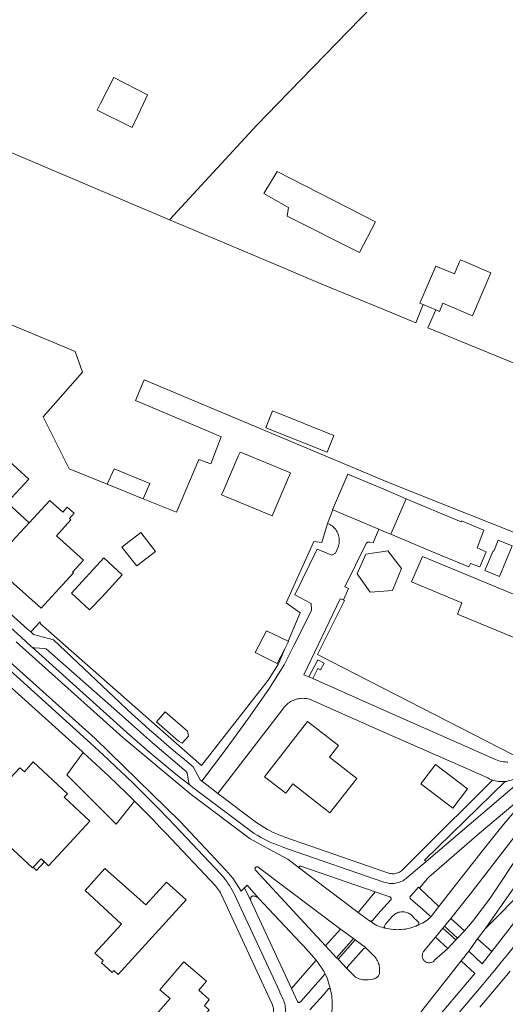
# Model space of a CAD drawing. Header units: metres. Extents: x 89888 to 94270, y 464165 to 468904.
# Tile 331 of 369: x 93409 to 93530, y 466816 to 467060. Entities that reach past the tile are written whole.
import ezdxf

# ---------------------------------------------------------------- set-up
doc = ezdxf.new("R2010")
doc.units = ezdxf.units.M
for name, color, linetype, lineweight in [('B_BEBOUWINGSGRENS_0', 251, 'CONTINUOUS', 13), ('B_LUIFEL_1', 251, 'CONTINUOUS', 13), ('B_TUSSENMUUR_0', 251, 'CONTINUOUS', 13), ('G_GRENS_ALGEMEEN_0', 251, 'CONTINUOUS', 13), ('G_GRENS_ALGEMEEN_1', 251, 'CONTINUOUS', 13), ('T_HAAG_LIJN_0', 251, 'CONTINUOUS', 13), ('T_HEK_LIJN_0', 251, 'CONTINUOUS', 13), ('T_WALBESCHERMING_0', 251, 'CONTINUOUS', 13), ('V_WEGGRENS_0', 251, 'CONTINUOUS', 13)]:
    doc.layers.add(name, color=color, linetype=linetype, lineweight=lineweight)

# ---------------------------------------------------------------- blocks, each defined once
blk = doc.blocks.new('OGT_BLOK1_ACAD_1_FMEBLOCK11')
at = {"layer": 'B_BEBOUWINGSGRENS_0'}
blk.add_line((-2.55, 3.23), (-5.83, -3.23), dxfattribs=at)
blk.add_lwpolyline([(4.82, -3.23), (5.83, -1.08), (-2.55, 3.23)], dxfattribs=at)

msp = doc.modelspace()

# ---------------------------------------------------------------- linework, layer by layer
at = {"layer": 'B_BEBOUWINGSGRENS_0'}
for p, q in [((93512.86, 466988.27), (93509.76, 466989.58)), ((93498.73, 466933.7), (93487.31, 466938.49)), ((93500, 466928.17), (93495.46, 466927.52)), ((93543.21, 466912.94), (93509.54, 466926.96))]:
    msp.add_line(p, q, dxfattribs=at)
for points in [[(93429.56, 467039.53), (93428.72, 467037.87), (93437.4, 467033.58), (93440.21, 467039.53)], [(93470.16, 467017.16), (93476.27, 467013.67), (93475.98, 467011.55), (93493.9, 467002.49), (93497.91, 467010.12), (93473.43, 467022.68), (93470.16, 467017.16)], [(93509.76, 466989.58), (93508.94, 466989.93), (93512.86, 466999.15), (93517.51, 466997.17), (93518.71, 467000), (93519, 467000.67), (93520.57, 467000)], [(93520.57, 467000), (93526.57, 466997.45), (93522.04, 466986.78), (93514.67, 466989.92), (93513.8, 466987.87), (93512.86, 466988.27)], [(93465.34, 466952.45), (93464.25, 466952.9), (93463.8, 466951.86), (93460.17, 466943.47), (93459.66, 466942.29), (93472.18, 466937.02), (93476.79, 466947.7), (93475.76, 466948.13), (93465.34, 466952.45)], [(93411.82, 466935.33), (93406.38, 466940.38), (93411.7, 466946.17), (93405.94, 466951.43)], [(93431.19, 466944.9), (93432.91, 466948.72), (93441.8, 466945.06), (93440.15, 466941.3)], [(93487.31, 466938.49), (93487.21, 466938.53), (93491.03, 466947.43), (93500, 466943.63), (93505.5, 466941.3)], [(93440.15, 466941.3), (93440.12, 466941.22), (93431.19, 466944.9)], [(93422.18, 466936.05), (93421.85, 466936.35), (93423.03, 466937.69), (93421.24, 466939.17), (93420.15, 466937.94), (93416.98, 466940.88), (93411.82, 466935.33)], [(93505.5, 466941.3), (93508.24, 466940.14), (93515.78, 466936.94), (93519.19, 466935.5), (93519.26, 466935.76), (93524.84, 466933.49), (93523.16, 466929.04), (93525.4, 466928.1), (93523.84, 466924.36), (93521.53, 466925.19), (93521.12, 466924.31), (93512.09, 466928.1), (93504.6, 466931.24), (93501.71, 466932.45)], [(93404.16, 466927.21), (93402.3, 466925.18), (93402.49, 466925.01), (93407.94, 466920.2), (93414.81, 466914.1), (93422.82, 466922.82), (93422.61, 466923.01), (93425.34, 466926.01), (93418.59, 466932.03), (93422.18, 466936.05)], [(93501.71, 466932.45), (93500, 466933.16), (93498.73, 466933.7)], [(93525.11, 466923.45), (93528.71, 466921.96), (93531.86, 466929.56), (93528.42, 466930.98)], [(93528.42, 466930.98), (93527.29, 466928.26), (93527.12, 466928.33), (93525.11, 466923.45)], [(93495.46, 466927.52), (93493.35, 466922.57), (93496.59, 466918.08), (93500, 466918.3), (93502.1, 466918.44), (93504.38, 466923.94), (93500.95, 466928.31), (93500, 466928.17)], [(93509.54, 466926.96), (93506.86, 466920.65), (93519.38, 466915.36), (93518.26, 466912.57), (93539.48, 466903.82), (93543.21, 466912.94)], [(93475.38, 466903.96), (93473.49, 466900.3), (93467.96, 466903.02), (93470.78, 466908.43), (93476.16, 466905.83)], [(93476.16, 466905.83), (93476.31, 466905.76), (93475.38, 466903.96)], [(93488.69, 466879.91), (93481.02, 466885.9), (93470.3, 466872.15), (93475.57, 466868.05), (93477.39, 466870.38), (93486.58, 466863.21), (93493.22, 466871.72), (93486.44, 466877.02), (93488.69, 466879.91)], [(93410.62, 466873.35), (93409.48, 466874.41), (93404.74, 466869.28), (93404.3, 466868.8), (93405.57, 466867.62), (93403.71, 466865.48), (93404.06, 466865.17)], [(93414.76, 466851.77), (93416.63, 466850.03), (93418.92, 466852.5), (93426.92, 466861.1), (93420.55, 466867.04), (93421.36, 466867.9), (93412.8, 466875.85), (93410.62, 466873.35)], [(93520.79, 466869.11), (93512.84, 466875.18), (93509.18, 466870.39), (93517.13, 466864.32), (93520.79, 466869.11)], [(93404.06, 466865.17), (93400.25, 466861.03), (93412.66, 466849.51), (93414.76, 466851.77)], [(93450.82, 466841.58), (93445.92, 466845.97), (93440.8, 466840.34), (93430.64, 466849.34), (93425.71, 466843.9), (93434.8, 466835.53)], [(93434.8, 466835.53), (93428.15, 466828.25), (93430.19, 466826.44), (93429.83, 466825.89), (93432.45, 466823.49), (93432.88, 466823.97), (93433.96, 466823.02), (93450.82, 466841.58)], [(93450.22, 466826.1), (93444.28, 466819.15), (93446.88, 466817.01), (93441.62, 466811.01), (93448.52, 466804.95), (93456.54, 466814.21), (93455.37, 466815.21), (93456.59, 466816.75)], [(93456.59, 466816.75), (93453.96, 466819.09), (93455.87, 466821.33), (93450.22, 466826.1)]]:
    msp.add_lwpolyline(points, dxfattribs=at)
at = {"layer": 'B_LUIFEL_1'}
msp.add_line((93415.6, 466850.98), (93414.76, 466851.77), dxfattribs=at)
msp.add_lwpolyline([(93414.76, 466851.77), (93412.8, 466849.66), (93413.49, 466849), (93413.64, 466848.87), (93415.6, 466850.98)], dxfattribs=at)
at = {"layer": 'B_TUSSENMUUR_0'}
for p, q in [((93505.5, 466941.3), (93501.71, 466932.45)), ((93404.16, 466927.21), (93411.82, 466935.33))]:
    msp.add_line(p, q, dxfattribs=at)
at = {"layer": 'G_GRENS_ALGEMEEN_0'}
for points in [[(93443.22, 466928.18), (93439.59, 466932.87), (93434.86, 466929.2), (93437.76, 466925.62), (93438.57, 466924.57), (93443.22, 466928.18)], [(93422.31, 466917.79), (93426.83, 466913.66), (93429.95, 466916.92), (93434.89, 466922.33), (93434.94, 466922.38), (93430.35, 466926.57), (93422.31, 466917.79)]]:
    msp.add_lwpolyline(points, dxfattribs=at)
at = {"layer": 'G_GRENS_ALGEMEEN_1'}
msp.add_lwpolyline([(93472.3, 466963.11), (93470.64, 466958.94), (93485.86, 466952.87), (93487.53, 466957.04), (93472.3, 466963.11)], dxfattribs=at)
at = {"layer": 'T_HAAG_LIJN_0'}
for points in [[(93514.79, 467081.99), (93500, 467066.75), (93473.6, 467039.53)], [(93473.6, 467039.53), (93468.41, 467034.18), (93446.73, 467010.64)]]:
    msp.add_lwpolyline(points, dxfattribs=at)
at = {"layer": 'T_HEK_LIJN_0'}
msp.add_lwpolyline([(93445.59, 466888.33), (93443.44, 466885.83), (93448.95, 466880.99), (93449.86, 466880.48), (93451.44, 466882.27), (93451.14, 466883.49), (93445.59, 466888.33)], dxfattribs=at)
at = {"layer": 'T_WALBESCHERMING_0'}
for points in [[(93379.97, 467039.53), (93395.87, 467032.15), (93446.73, 467010.64)], [(93423.27, 466977.87), (93402.39, 466986.63), (93371.27, 467000), (93363.77, 467003.22), (93321.44, 467020.51)], [(93446.73, 467010.64), (93471.9, 467000), (93484.59, 466994.63), (93500, 466988.3), (93507.93, 466985.04), (93509.76, 466989.58)], [(93512.86, 466988.27), (93510.92, 466983.82), (93555.02, 466965.7), (93600.57, 466947.06)], [(93431.19, 466944.9), (93421.76, 466948.73), (93415.32, 466961.61), (93425.03, 466972.73), (93423.27, 466977.87)], [(93440.4, 466970.85), (93438.27, 466965.74), (93456.51, 466958.02), (93459.56, 466956.65), (93456.95, 466949.94), (93454.02, 466951.07), (93448.45, 466937.95), (93448.01, 466938.13), (93440.15, 466941.3)], [(93571.37, 466917.35), (93502.76, 466944.65), (93500, 466945.81), (93440.4, 466970.85)]]:
    msp.add_lwpolyline(points, dxfattribs=at)
at = {"layer": 'V_WEGGRENS_0'}
for p, q in [((93487.31, 466938.49), (93485.93, 466935.16)), ((93412.19, 466908.16), (93411.43, 466908.84)), ((93481.36, 466896.96), (93480.08, 466897.5)), ((93482.3, 466896.55), (93481.36, 466896.96)), ((93526.95, 466871.29), (93508.55, 466852.98)), ((93530.15, 466870.94), (93510.1, 466851.45)), ((93471.33, 466854.25), (93476.11, 466851.66)), ((93468.74, 466849.7), (93489.2, 466834.28)), ((93476.11, 466851.66), (93479.01, 466849.44)), ((93493.61, 466838.38), (93479.01, 466849.44)), ((93510.1, 466851.45), (93510.5, 466851.06)), ((93464.48, 466843.74), (93462.42, 466846.92)), ((93537.49, 466846.83), (93525.14, 466834.37)), ((93526.83, 466828.73), (93539.6, 466845.33)), ((93465.34, 466844.52), (93464.48, 466843.74)), ((93465.34, 466844.52), (93466.95, 466841.26)), ((93497.81, 466843.52), (93493.61, 466838.38)), ((93508.85, 466844.44), (93513.67, 466839.89)), ((93476.98, 466819.5), (93466.95, 466841.26)), ((93511.71, 466837.43), (93513.67, 466839.89)), ((93514.65, 466834.51), (93515.02, 466834.97)), ((93516.63, 466836.94), (93515.02, 466834.97)), ((93515.02, 466834.97), (93518.26, 466831.98)), ((93520.05, 466833.84), (93516.63, 466836.94)), ((93489.2, 466834.28), (93485.47, 466830.12)), ((93492.41, 466831.93), (93489.2, 466834.28)), ((93514.65, 466834.51), (93512.83, 466832.27)), ((93517.86, 466831.57), (93514.65, 466834.51)), ((93518.26, 466831.98), (93520.05, 466833.84)), ((93525.14, 466834.37), (93523.27, 466831.87)), ((93485.47, 466830.12), (93488.21, 466827.14)), ((93488.21, 466827.14), (93492.41, 466831.93)), ((93492.86, 466831.57), (93488.59, 466826.78)), ((93492.41, 466831.93), (93492.86, 466831.57)), ((93495.32, 466829.76), (93492.86, 466831.57)), ((93512.83, 466832.27), (93515.85, 466829.48)), ((93515.85, 466829.48), (93517.86, 466831.57)), ((93518.26, 466831.98), (93517.86, 466831.57)), ((93523.27, 466831.87), (93521.06, 466828.79)), ((93523.27, 466831.87), (93526.83, 466828.73)), ((93495.73, 466829.4), (93495.32, 466829.76)), ((93521.06, 466828.79), (93519.2, 466826.36)), ((93524.45, 466825.64), (93521.06, 466828.79)), ((93524.45, 466825.64), (93526.83, 466828.73)), ((93483.14, 466826.55), (93476.98, 466819.5)), ((93488.59, 466826.78), (93488.21, 466827.14)), ((93488.59, 466826.78), (93490.65, 466824.52)), ((93522.57, 466823.19), (93519.2, 466826.36)), ((93490.65, 466824.52), (93491, 466824.19)), ((93474.13, 466818.52), (93474.08, 466818.63))]:
    msp.add_line(p, q, dxfattribs=at)
for points in [[(93485.93, 466935.16), (93486.24, 466935.03), (93486.53, 466934.89), (93486.81, 466934.72), (93487.09, 466934.53), (93487.34, 466934.32), (93487.58, 466934.1), (93487.8, 466933.86), (93488.01, 466933.6), (93488.2, 466933.33), (93488.36, 466933.04), (93488.51, 466932.75), (93488.63, 466932.44), (93488.73, 466932.13), (93488.81, 466931.81), (93488.87, 466931.49), (93488.9, 466931.16), (93488.9, 466930.83), (93488.89, 466930.5), (93488.85, 466930.17), (93488.78, 466929.85), (93488.7, 466929.53), (93488.59, 466929.22), (93487.99, 466927.72), (93487.04, 466927.24), (93483.36, 466928.75), (93477.86, 466917.37), (93481.88, 466915.23), (93482.02, 466913.5), (93477.69, 466904.92), (93475.17, 466899.98), (93471.42, 466893.94), (93466.32, 466886.71), (93460.59, 466878.81), (93454.72, 466871.09)], [(93476.16, 466905.83), (93479.19, 466912.94), (93475.66, 466915.36), (93482.54, 466930.63), (93484.59, 466930.44), (93485.93, 466935.16)], [(93489.98, 466916.15), (93491.15, 466918.96), (93490.25, 466919.41), (93495.6, 466930.14), (93495.68, 466930.24), (93495.77, 466930.33), (93495.88, 466930.4), (93495.99, 466930.45), (93496.12, 466930.48), (93496.24, 466930.5), (93496.37, 466930.5), (93497.3, 466930.32), (93498.73, 466933.7)], [(93411.43, 466908.84), (93386.26, 466931.49)], [(93384.55, 466929.55), (93409.71, 466906.92)], [(93480.08, 466897.5), (93489.09, 466916.41), (93489.98, 466916.15)], [(93489.98, 466916.15), (93490.23, 466915.99), (93483.51, 466902.55), (93532.1, 466877.57)], [(93510.5, 466851.06), (93538.04, 466874.58), (93571.95, 466914.03)], [(93412.19, 466908.16), (93414.54, 466910.66), (93414.6, 466910.14), (93454.62, 466874.96), (93471.19, 466896.18), (93473.79, 466900.27), (93475.38, 466903.96)], [(93566.73, 466912.72), (93534.13, 466873.23), (93533.32, 466872.32), (93533.01, 466872.09), (93532.68, 466871.87), (93532.35, 466871.67), (93532, 466871.5), (93531.65, 466871.34), (93531.28, 466871.21), (93530.91, 466871.1), (93530.53, 466871.01), (93530.15, 466870.94)], [(93409.71, 466906.92), (93412.42, 466904.48), (93412.57, 466904.34)], [(93454.72, 466871.09), (93454.35, 466871.38), (93452.59, 466874.64), (93450.39, 466876.44), (93448.21, 466878.27), (93446.04, 466880.11), (93443.89, 466881.97), (93441.75, 466883.85), (93439.63, 466885.74), (93437.52, 466887.66), (93417.89, 466906.18), (93412.91, 466907.52), (93412.19, 466908.16)], [(93408.6, 466905.69), (93435.06, 466881.89), (93452.1, 466867.72), (93466.72, 466856.75), (93471.33, 466854.25)], [(93451.89, 466869.97), (93449.87, 466871.56), (93447.87, 466873.16), (93445.87, 466874.79), (93443.89, 466876.43), (93441.93, 466878.09), (93439.98, 466879.76), (93438.04, 466881.45), (93436.12, 466883.16), (93412.57, 466904.34)], [(93412.57, 466904.34), (93412.68, 466904.28), (93412.79, 466904.23), (93412.9, 466904.2), (93413.02, 466904.19), (93413.14, 466904.2), (93415.61, 466904.07), (93416.08, 466903.93), (93434.26, 466887.9), (93442.46, 466880.55), (93450.87, 466873.43), (93451.11, 466873.01), (93451.47, 466870.62), (93451.52, 466870.47), (93451.59, 466870.33), (93451.68, 466870.2), (93451.78, 466870.07), (93451.89, 466869.97)], [(93404.35, 466900.94), (93427.05, 466880.49), (93429.23, 466878.51), (93431.4, 466876.51), (93433.55, 466874.49), (93435.69, 466872.45), (93437.81, 466870.4), (93439.91, 466868.33), (93441.99, 466866.24), (93444.06, 466864.14), (93446.11, 466862.02), (93448.15, 466859.88), (93459.33, 466848.02), (93459.78, 466847.53)], [(93462.42, 466846.92), (93460.73, 466848.94), (93449.32, 466861.03), (93428.18, 466881.7), (93405.45, 466902.17)], [(93482.3, 466896.55), (93483.57, 466899.03), (93484.26, 466898.71), (93485.13, 466900.41), (93483.56, 466901.26), (93481.36, 466896.96)], [(93402.4, 466898.77), (93424.96, 466878.45), (93425.27, 466878.17)], [(93530.78, 466875.81), (93530.57, 466875.81), (93530.16, 466875.83), (93529.74, 466875.88), (93529.33, 466875.95), (93528.92, 466876.04), (93528.52, 466876.15), (93528.13, 466876.28), (93527.74, 466876.44), (93500, 466888.72), (93482.3, 466896.55)], [(93458.73, 466868), (93474.79, 466888.89), (93474.99, 466889.18), (93475.2, 466889.46), (93475.43, 466889.73), (93475.68, 466889.98), (93475.93, 466890.21), (93476.21, 466890.43), (93476.49, 466890.64), (93476.79, 466890.83), (93477.09, 466891), (93477.41, 466891.15), (93477.74, 466891.28)], [(93477.74, 466891.28), (93478.07, 466891.39), (93478.4, 466891.49), (93478.75, 466891.56), (93479.09, 466891.61), (93479.44, 466891.65), (93479.79, 466891.66), (93480.14, 466891.65), (93480.49, 466891.62), (93480.84, 466891.57), (93481.18, 466891.5), (93481.52, 466891.41), (93500, 466883.24), (93525.79, 466871.85), (93526.35, 466871.54), (93526.95, 466871.29)], [(93516.63, 466836.94), (93521.41, 466842.93), (93529.56, 466853.5), (93537.43, 466863.69), (93550.58, 466879.71)], [(93551.28, 466879.17), (93550.46, 466878.06), (93539.84, 466862.43), (93532.75, 466851.59), (93528.23, 466844.73), (93527.39, 466843.47), (93526.53, 466842.22), (93525.66, 466840.99), (93524.77, 466839.76), (93523.86, 466838.55), (93522.93, 466837.36), (93521.99, 466836.17), (93521.03, 466835), (93520.05, 466833.84)], [(93425.27, 466878.17), (93421.15, 466872.59), (93433.45, 466860.35), (93437.98, 466866.12)], [(93425.27, 466878.17), (93427.43, 466876.21), (93429.57, 466874.22), (93431.7, 466872.22), (93433.81, 466870.21), (93435.9, 466868.17), (93437.98, 466866.12)], [(93554.63, 466877.49), (93553.32, 466875.73), (93552.04, 466873.95), (93550.76, 466872.16), (93549.5, 466870.36), (93548.26, 466868.55), (93547.03, 466866.74), (93545.82, 466864.91), (93540.98, 466857.55), (93533.45, 466846.17), (93525.14, 466834.37)], [(93451.89, 466869.97), (93452.51, 466869.49), (93453.12, 466869.02), (93467.71, 466858.07)], [(93458.73, 466868), (93455.95, 466870.14), (93454.72, 466871.09)], [(93538.21, 466870.31), (93523.78, 466858.13), (93511.78, 466847.77), (93511.26, 466847.28), (93510.77, 466846.75), (93508.85, 466844.44)], [(93513.67, 466839.89), (93516.5, 466843.59), (93525.32, 466854.8), (93529.3, 466859.79), (93533.34, 466864.59), (93535.1, 466866.37), (93538.21, 466870.31)], [(93530.15, 466870.94), (93529.93, 466870.93), (93528.36, 466870.96), (93526.95, 466871.29)], [(93501.22, 466848.2), (93500, 466848.62), (93475.34, 466857.16), (93474.6, 466857.42), (93473.88, 466857.7), (93473.16, 466858), (93472.45, 466858.32), (93471.75, 466858.67), (93471.06, 466859.03), (93470.38, 466859.42), (93469.71, 466859.83), (93469.06, 466860.25), (93468.41, 466860.7), (93458.73, 466868)], [(93437.98, 466866.12), (93439.56, 466864.54), (93441.13, 466862.95), (93442.68, 466861.34), (93444.23, 466859.73), (93445.77, 466858.11), (93458.1, 466845.04), (93458.38, 466844.72), (93458.65, 466844.39), (93458.9, 466844.04), (93459.13, 466843.68), (93459.34, 466843.31), (93459.53, 466842.92), (93472.19, 466815.64)], [(93500.01, 466845.93), (93475.99, 466854.25), (93475.13, 466854.54), (93474.27, 466854.86), (93473.42, 466855.19), (93472.57, 466855.54), (93471.74, 466855.92), (93470.91, 466856.31), (93470.1, 466856.72), (93469.29, 466857.15), (93468.49, 466857.6), (93467.71, 466858.07)], [(93508.55, 466852.98), (93504.52, 466848.96), (93504.32, 466848.78), (93504.1, 466848.61), (93503.87, 466848.46), (93503.62, 466848.33), (93503.37, 466848.23), (93503.11, 466848.14), (93502.84, 466848.08), (93502.57, 466848.04), (93502.3, 466848.03), (93502.02, 466848.04), (93501.75, 466848.07), (93501.48, 466848.12), (93501.22, 466848.2)], [(93549.14, 466853.68), (93547.71, 466851.47), (93546.26, 466849.28), (93544.8, 466847.1), (93543.32, 466844.94), (93541.82, 466842.78), (93540.3, 466840.64), (93538.76, 466838.51), (93537.21, 466836.4), (93535.63, 466834.29), (93534.04, 466832.2), (93532.44, 466830.13), (93530.81, 466828.07), (93529.17, 466826.02), (93527.51, 466823.98), (93525.84, 466821.96), (93524.14, 466819.96), (93513.69, 466807.67), (93505.26, 466797.88)], [(93468.06, 466848.94), (93468, 466849.02), (93467.96, 466849.12), (93467.94, 466849.22), (93467.95, 466849.33), (93467.97, 466849.43), (93468.01, 466849.52), (93468.07, 466849.61), (93468.15, 466849.68), (93468.24, 466849.73), (93468.34, 466849.77), (93468.44, 466849.78), (93468.54, 466849.78), (93468.64, 466849.75), (93468.74, 466849.7)], [(93479.01, 466849.44), (93478.96, 466849.5), (93478.93, 466849.58), (93478.92, 466849.66), (93478.93, 466849.73), (93478.96, 466849.81), (93479.01, 466849.87), (93479.08, 466849.92), (93479.15, 466849.94), (93479.24, 466849.94), (93479.31, 466849.92), (93497.81, 466843.52)], [(93500.01, 466845.93), (93500.35, 466845.83), (93500.7, 466845.74), (93501.05, 466845.68), (93501.4, 466845.63), (93501.76, 466845.61), (93502.12, 466845.61), (93502.47, 466845.64), (93502.83, 466845.68), (93503.18, 466845.74), (93503.52, 466845.83), (93503.86, 466845.94), (93504.2, 466846.07), (93504.52, 466846.22), (93504.83, 466846.38), (93505.14, 466846.57), (93505.43, 466846.78), (93505.71, 466847), (93510.5, 466851.06)], [(93459.78, 466847.53), (93460.18, 466847.06), (93460.57, 466846.57), (93460.95, 466846.07), (93461.3, 466845.56), (93461.65, 466845.03), (93461.97, 466844.5), (93462.28, 466843.96), (93462.57, 466843.4), (93462.84, 466842.84), (93474.08, 466818.63)], [(93485.47, 466830.12), (93468.21, 466848.78), (93468.06, 466848.94)], [(93468.83, 466842), (93466.04, 466845.16), (93465.34, 466844.52)], [(93508.85, 466844.44), (93508.55, 466844.72), (93506.61, 466842.49), (93506.54, 466842.4), (93506.5, 466842.31), (93506.47, 466842.21), (93506.47, 466842.11), (93506.49, 466842), (93506.53, 466841.91), (93506.59, 466841.82), (93506.66, 466841.75), (93509.49, 466839.31), (93511.39, 466837.54), (93511.71, 466837.43)], [(93466.95, 466841.26), (93466.91, 466841.41), (93466.88, 466841.56), (93466.86, 466841.72), (93466.87, 466841.88), (93466.88, 466842.03), (93466.91, 466842.14), (93466.96, 466842.23), (93467.03, 466842.32), (93467.11, 466842.39), (93467.2, 466842.45), (93467.3, 466842.49), (93467.41, 466842.51), (93467.52, 466842.51), (93467.62, 466842.49), (93467.88, 466842.43), (93468.13, 466842.35), (93468.37, 466842.25), (93468.61, 466842.14), (93468.83, 466842)], [(93496.39, 466836.36), (93496.49, 466836.31), (93496.6, 466836.28), (93496.72, 466836.27), (93496.83, 466836.28), (93496.94, 466836.31), (93497.04, 466836.36), (93497.13, 466836.42), (93498.58, 466838.03), (93500, 466839.6), (93501.66, 466841.44), (93501.72, 466841.53), (93501.76, 466841.62), (93501.78, 466841.72), (93501.79, 466841.82), (93501.77, 466841.92), (93501.73, 466842.01), (93501.68, 466842.1), (93501.6, 466842.17), (93501.52, 466842.23), (93501.43, 466842.27), (93500, 466842.76), (93497.81, 466843.52)], [(93468.83, 466842), (93479.28, 466830.83), (93480.03, 466830.1), (93483.14, 466826.55)], [(93493.61, 466838.38), (93494.57, 466837.65), (93496.39, 466836.36)], [(93508.37, 466835.21), (93508.47, 466835.27), (93508.55, 466835.35), (93508.61, 466835.45), (93508.65, 466835.55), (93508.67, 466835.66), (93508.67, 466835.78), (93508.65, 466835.89), (93508.6, 466835.99), (93508.53, 466836.08), (93507.35, 466837.19), (93507.18, 466837.4), (93506.99, 466837.6), (93506.79, 466837.78), (93506.57, 466837.95), (93506.34, 466838.1), (93506.1, 466838.23), (93505.85, 466838.34), (93505.59, 466838.42), (93505.33, 466838.49), (93505.06, 466838.54), (93504.79, 466838.56), (93504.52, 466838.57), (93504.24, 466838.55), (93503.97, 466838.51), (93503.71, 466838.44), (93503.45, 466838.36), (93503.2, 466838.26), (93502.95, 466838.13), (93502.72, 466837.99), (93502.5, 466837.83), (93502.3, 466837.65), (93502.11, 466837.45), (93500.41, 466835.51), (93500.12, 466835.03), (93500.09, 466834.95), (93500.08, 466834.87), (93500.09, 466834.78), (93500.12, 466834.7), (93500.16, 466834.63), (93500.23, 466834.57), (93500.3, 466834.53)], [(93508.37, 466835.21), (93508.79, 466835.38), (93509.2, 466835.57), (93509.6, 466835.78), (93509.98, 466836), (93510.36, 466836.25), (93510.72, 466836.52), (93511.06, 466836.81), (93511.4, 466837.11), (93511.71, 466837.43)], [(93496.39, 466836.36), (93496.7, 466836.13), (93497.06, 466835.87), (93497.43, 466835.63), (93497.81, 466835.41), (93498.21, 466835.2), (93498.61, 466835.02), (93499.02, 466834.87), (93499.44, 466834.73), (93499.87, 466834.62), (93500.3, 466834.53)], [(93500.3, 466834.53), (93500.8, 466834.41), (93501.31, 466834.31), (93501.82, 466834.23), (93502.34, 466834.17), (93502.85, 466834.13), (93503.37, 466834.12), (93503.88, 466834.13), (93504.4, 466834.16), (93504.91, 466834.22), (93505.42, 466834.29), (93505.93, 466834.39), (93506.43, 466834.51), (93506.93, 466834.66), (93507.42, 466834.82), (93507.9, 466835.01), (93508.37, 466835.21)], [(93510.16, 466826.26), (93510.02, 466826.39), (93509.89, 466826.53), (93509.78, 466826.68), (93509.68, 466826.85), (93509.61, 466827.03), (93509.55, 466827.21), (93509.52, 466827.4), (93509.5, 466827.59), (93509.51, 466827.78), (93509.54, 466827.97), (93509.58, 466828.16), (93509.65, 466828.34), (93509.74, 466828.51), (93509.85, 466828.67), (93512.83, 466832.27)], [(93495.73, 466829.4), (93495.64, 466829.46), (93495.54, 466829.49), (93495.43, 466829.52), (93495.33, 466829.52), (93495.22, 466829.5), (93495.12, 466829.47), (93495.02, 466829.42), (93490.96, 466824.87), (93490.91, 466824.76), (93490.88, 466824.64), (93490.88, 466824.52), (93490.9, 466824.41), (93490.94, 466824.29), (93491, 466824.19)], [(93491, 466824.19), (93492.96, 466822.35), (93493.24, 466822.19), (93493.54, 466822.05), (93493.84, 466821.93), (93494.15, 466821.83), (93494.46, 466821.74), (93494.78, 466821.69), (93495.1, 466821.65), (93495.43, 466821.63), (93495.75, 466821.64), (93496.08, 466821.66), (93497.23, 466821.85), (93497.44, 466821.88), (93497.63, 466821.93), (93497.83, 466822), (93498.01, 466822.09), (93498.18, 466822.2), (93498.34, 466822.33), (93498.48, 466822.48), (93498.61, 466822.64), (93498.71, 466822.82), (93498.8, 466823), (93498.86, 466823.2), (93498.9, 466823.4), (93498.92, 466823.6), (93498.91, 466823.8), (93498.93, 466824.13), (93498.93, 466824.46), (93498.9, 466824.79), (93498.85, 466825.11), (93498.77, 466825.43), (93498.68, 466825.75), (93498.56, 466826.06), (93498.42, 466826.35), (93498.26, 466826.64), (93498.08, 466826.92), (93497.88, 466827.18), (93495.73, 466829.4)], [(93515.85, 466829.48), (93512.58, 466826.51), (93512.45, 466826.37), (93512.3, 466826.25), (93512.15, 466826.14), (93511.98, 466826.05), (93511.8, 466825.98), (93511.61, 466825.93), (93511.43, 466825.9), (93511.23, 466825.89), (93511.04, 466825.9), (93510.85, 466825.93), (93510.67, 466825.98), (93510.49, 466826.06), (93510.32, 466826.15), (93510.16, 466826.26)], [(93485.41, 466823.18), (93484.97, 466823.87), (93484.53, 466824.55), (93484.07, 466825.22), (93483.61, 466825.89), (93483.14, 466826.55)], [(93519.2, 466826.36), (93508.19, 466812.37), (93500, 466802.4)], [(93476.98, 466819.5), (93478.47, 466816.3), (93478.53, 466816.21), (93478.6, 466816.14), (93478.69, 466816.09), (93478.78, 466816.05), (93478.88, 466816.03), (93478.99, 466816.04), (93479.08, 466816.06), (93479.18, 466816.1), (93479.26, 466816.16), (93479.33, 466816.23), (93485.41, 466823.18)], [(93486.71, 466819.25), (93486.57, 466819.83), (93486.42, 466820.4), (93486.25, 466820.97), (93486.07, 466821.53), (93485.86, 466822.09), (93485.64, 466822.64), (93485.41, 466823.18)], [(93502.74, 466799.92), (93511.24, 466809.78), (93522.57, 466823.19)], [(93523.87, 466814.89), (93527.92, 466819.68), (93529.65, 466821.75), (93531.37, 466823.84)], [(93474.13, 466818.52), (93474.95, 466816.76), (93475.1, 466816.41), (93475.22, 466816.06), (93475.33, 466815.7), (93475.41, 466815.34), (93475.47, 466814.97), (93475.51, 466814.6), (93475.52, 466814.22), (93475.51, 466813.85), (93475.48, 466813.48), (93475.43, 466813.11), (93475.35, 466812.74), (93475.25, 466812.38), (93475.13, 466812.03), (93474.99, 466811.68), (93474.83, 466811.34), (93474.65, 466811.02), (93474.45, 466810.7), (93474.23, 466810.4), (93473.99, 466810.11), (93421.14, 466750), (93384.9, 466708.79), (93372.47, 466694.64)], [(93486.71, 466819.25), (93486.67, 466819.33), (93486.62, 466819.4), (93486.55, 466819.45), (93486.47, 466819.48), (93486.38, 466819.49), (93486.3, 466819.47), (93486.22, 466819.43), (93486.15, 466819.37), (93484.86, 466817.87), (93481.6, 466814.23)], [(93487.16, 466816.04), (93487.13, 466816.58), (93487.08, 466817.12), (93487.02, 466817.66), (93486.93, 466818.19), (93486.83, 466818.72), (93486.71, 466819.25)], [(93472.19, 466815.64), (93472.3, 466815.38), (93472.39, 466815.11), (93472.46, 466814.84), (93472.51, 466814.55), (93472.53, 466814.27), (93472.53, 466813.99), (93472.51, 466813.7), (93472.47, 466813.42), (93472.41, 466813.15), (93472.32, 466812.87), (93472.22, 466812.61), (93472.1, 466812.35), (93471.95, 466812.11), (93471.79, 466811.88), (93471.61, 466811.66), (93429.22, 466763.78)], [(93484.96, 466808.08), (93485.26, 466808.58), (93485.53, 466809.08), (93485.79, 466809.59), (93486.03, 466810.12), (93486.24, 466810.65), (93486.44, 466811.18), (93486.62, 466811.73), (93486.78, 466812.28), (93486.92, 466812.84), (93487, 466813.37), (93487.07, 466813.9), (93487.12, 466814.43), (93487.15, 466814.97), (93487.16, 466815.5), (93487.16, 466816.04)]]:
    msp.add_lwpolyline(points, dxfattribs=at)

# ---------------------------------------------------------------- block references
at = {"layer": 'B_BEBOUWINGSGRENS_0'}
msp.add_blockref('OGT_BLOK1_ACAD_1_FMEBLOCK11', (93435.39, 467042.76), dxfattribs=at)

doc.saveas('drawing.dxf')
